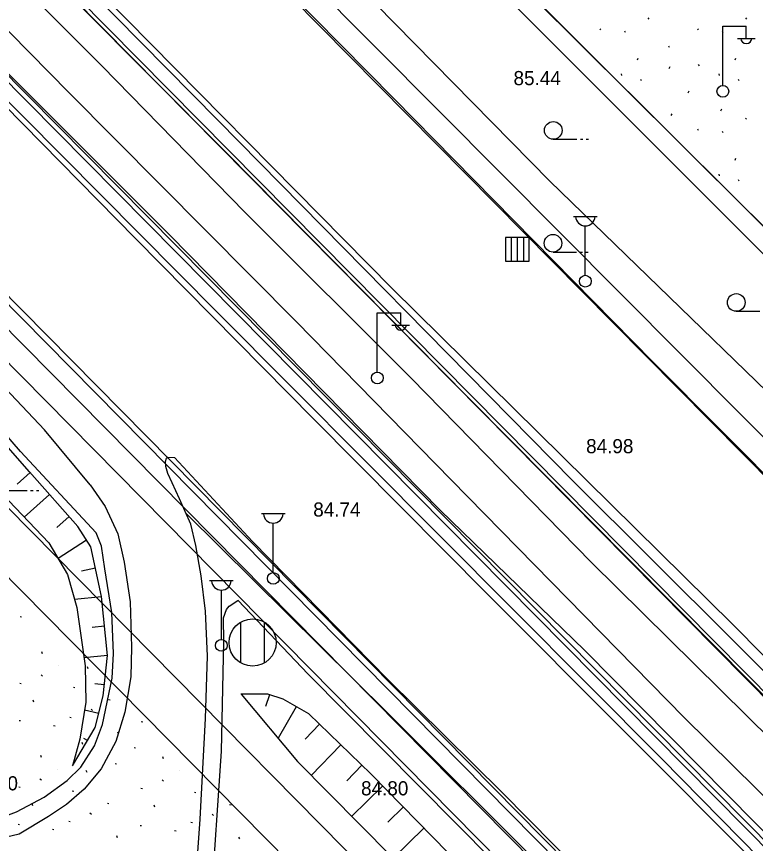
# Model space of a CAD drawing. Extents: x 412225 to 413380, y 4456471 to 4457189.
# Drawn here: x 412345.5 to 412408.2, y 4456976.2 to 4457046.4 of the extents above; entities that cross this region are included whole.
import ezdxf

# ---------------------------------------------------------------- set-up
doc = ezdxf.new("R2010")
doc.units = 0
for name, color, linetype in [('0_HALİHAZIR', 7, 'Continuous'), ('0_KADASTRO', 7, 'Continuous'), ('ADA_KOCEPHE', 7, 'Continuous'), ('KALDIRIM', 7, 'Continuous'), ('Level 27', 7, 'Continuous'), ('Level 41', 7, 'Continuous'), ('Level 62', 7, 'Continuous'), ('Level 8', 7, 'Continuous')]:
    doc.layers.add(name, color=color, linetype=linetype)

msp = doc.modelspace()

# ---------------------------------------------------------------- linework, layer by layer
at = {"layer": '0_HALİHAZIR'}
for p, q in [((412405.439, 4457040.583), (412405.439, 4457045.583)), ((412405.439, 4457045.583), (412407.439, 4457045.583)), ((412407.439, 4457044.583), (412407.439, 4457045.583)), ((412406.679, 4457044.543), (412408.179, 4457044.543)), ((412391.054, 4457035.994), (412393.054, 4457035.994)), ((412393.354, 4457035.994), (412393.554, 4457035.994)), ((412393.854, 4457035.994), (412394.054, 4457035.994)), ((412392.772, 4457029.445), (412394.772, 4457029.445)), ((412393.772, 4457024.445), (412393.772, 4457028.638)), ((412389.005, 4457027.645), (412387.005, 4457027.645)), ((412387.005, 4457027.645), (412387.005, 4457025.645)), ((412389.005, 4457027.645), (412387.005, 4457027.645)), ((412387.005, 4457027.645), (412387.005, 4457025.645)), ((412387.509, 4457025.645), (412387.509, 4457027.645)), ((412388.005, 4457025.645), (412388.005, 4457027.645)), ((412388.552, 4457025.645), (412388.552, 4457027.645)), ((412389.005, 4457025.645), (412389.005, 4457027.645)), ((412389.005, 4457025.645), (412389.005, 4457027.645)), ((412391.027, 4457026.415), (412393.027, 4457026.415)), ((412393.327, 4457026.415), (412393.527, 4457026.415)), ((412393.827, 4457026.415), (412394.027, 4457026.415)), ((412387.005, 4457025.645), (412389.005, 4457025.645)), ((412387.005, 4457025.645), (412389.005, 4457025.645)), ((412406.585, 4457021.388), (412408.585, 4457021.388)), ((412376.103, 4457016.26), (412376.103, 4457021.26)), ((412376.103, 4457021.26), (412378.103, 4457021.26)), ((412378.103, 4457020.26), (412378.103, 4457021.26)), ((412377.343, 4457020.22), (412378.843, 4457020.22)), ((412346.627, 4457007.71), (412345.515, 4457006.727)), ((412344.375, 4457006.182), (412346.375, 4457006.182)), ((412346.675, 4457006.182), (412346.875, 4457006.182)), ((412347.175, 4457006.182), (412347.375, 4457006.182)), ((412348.283, 4457005.837), (412346.13, 4457003.933)), ((412349.94, 4457003.965), (412348.899, 4457003.044)), ((412366.275, 4457004.222), (412368.275, 4457004.222)), ((412367.275, 4456999.222), (412367.275, 4457003.415)), ((412351.421, 4457001.96), (412349, 4457000.425)), ((412352.166, 4456999.605), (412350.978, 4456999.346)), ((412361.867, 4456998.541), (412363.867, 4456998.541)), ((412362.867, 4456993.541), (412362.867, 4456997.734)), ((412352.698, 4456997.162), (412350.403, 4456996.936)), ((412352.943, 4456994.674), (412351.895, 4456994.571)), ((412364.521, 4456991.555), (412364.521, 4456995.015)), ((412366.521, 4456991.555), (412366.521, 4456995.015)), ((412353.189, 4456992.187), (412351.197, 4456991.99)), ((412352.925, 4456989.701), (412352.124, 4456989.786)), ((412366.945, 4456988.85), (412366.616, 4456987.841)), ((412369.217, 4456987.839), (412367.683, 4456985.154)), ((412352.454, 4456987.251), (412351.243, 4456987.549)), ((412371.202, 4456986.351), (412369.989, 4456985.095)), ((412351.508, 4456984.965), (412351.194, 4456985.151)), ((412373.001, 4456984.615), (412370.485, 4456982.008)), ((412374.8, 4456982.879), (412373.522, 4456981.555)), ((412376.57, 4456981.115), (412373.931, 4456978.529)), ((412378.32, 4456979.329), (412377.005, 4456978.041)), ((412380.07, 4456977.543), (412377.454, 4456974.98))]:
    msp.add_line(p, q, dxfattribs=at)
for points in [[(412301.706, 4457121.318), (412311.102, 4457113.16), (412330.158, 4457093.729), (412349.865, 4457074.031), (412372.694, 4457050.81), (412390.772, 4457032.428), (412419.372, 4457004.721)], [(412406.259, 4456994.837), (412377.363, 4457023.335), (412350.75, 4457050.347), (412307.137, 4457094.27), (412284.187, 4457117.727)], [(412644.931, 4456753.555), (412630.555, 4456767.782), (412604.684, 4456793.709), (412582.154, 4456816.287), (412559.135, 4456839.628), (412534.75, 4456864.124), (412499.888, 4456899.345), (412487.433, 4456911.736), (412459.99, 4456939.333), (412440.337, 4456959.115), (412419.902, 4456979.921), (412392.691, 4457007.039), (412362.588, 4457037.58), (412334.209, 4457066.321), (412297.701, 4457103.437), (412284.18, 4457117.149)], [(412417.329, 4457002.236), (412381.395, 4457038.35), (412347.738, 4457072.166), (412303.554, 4457116.902)], [(412284.17, 4457116.265), (412296.803, 4457102.771), (412316.426, 4457082.291), (412338.061, 4457060.18), (412363.233, 4457034.899), (412383.867, 4457014.022), (412425.083, 4456972.499), (412446.131, 4456951.075), (412463.226, 4456933.647), (412501.75, 4456894.857), (412523.558, 4456872.918), (412554.446, 4456842.344)], [(412284.13, 4457112.788), (412289.83, 4457106.958), (412301.261, 4457094.649), (412314.468, 4457080.886), (412326.161, 4457068.858), (412338.147, 4457056.814), (412352.735, 4457042.191), (412364.851, 4457029.813), (412379.023, 4457015.687), (412394.281, 4457000.11), (412414.019, 4456980.608)], [(412284.053, 4457106.223), (412285.021, 4457105.263), (412297.191, 4457092.981), (412313.147, 4457076.941), (412329.843, 4457060.337), (412349.945, 4457039.93), (412369.246, 4457020.5), (412382.389, 4457007.084), (412402.176, 4456986.924), (412412.412, 4456976.824)], [(412393.731, 4456992.619), (412381.436, 4457004.509), (412358.471, 4457027.89), (412330.022, 4457056.293), (412306.184, 4457080.645), (412284.01, 4457102.517)], [(412283.985, 4457100.322), (412303.353, 4457080.961), (412332.911, 4457051.149), (412362.488, 4457021.336), (412400.253, 4456983.455), (412425.306, 4456957.949), (412451.956, 4456931.175), (412483.613, 4456899.459), (412507.045, 4456875.463), (412533.953, 4456848.693), (412570.746, 4456810.938), (412594.382, 4456786.967), (412618.72, 4456762.275), (412633.267, 4456747.178), (412636.335, 4456744.215)], [(412283.977, 4457099.685), (412295.712, 4457088.125), (412305.906, 4457077.537), (412321.323, 4457062.165), (412336.439, 4457046.989), (412355.577, 4457027.567), (412370.703, 4457012.276), (412385.426, 4456997.416), (412408.728, 4456974.086)], [(412351.735, 4457006.672), (412347.849, 4457011.32), (412341.623, 4457017.895), (412333.635, 4457026.498), (412323.49, 4457037.722), (412315.871, 4457046.158), (412310.317, 4457052.746), (412305.03, 4457059.403), (412299.106, 4457067.044), (412295.708, 4457071.305), (412293.376, 4457074.019), (412287.523, 4457079.902), (412283.791, 4457083.649)], [(412342.891, 4456976.508), (412342.881, 4456977.71), (412343.027, 4456978.017), (412345.459, 4456978.924), (412347.817, 4456980.149), (412349.778, 4456981.579), (412350.929, 4456982.72), (412352.097, 4456984.526), (412352.784, 4456986.338), (412353.602, 4456990.27), (412353.712, 4456992.353), (412353.563, 4456995.818), (412352.964, 4456999.529), (412352.678, 4457001.467), (412352.239, 4457002.6), (412345.8, 4457009.503), (412336.427, 4457020.352), (412326.733, 4457030.385), (412310.025, 4457049.368), (412301.571, 4457059.41), (412289.898, 4457071.526), (412283.72, 4457077.579)], [(412350.236, 4456982.813), (412352.165, 4456986.076), (412352.824, 4456988.759), (412353.19, 4456992.178), (412352.696, 4456997.178), (412351.773, 4457001.405), (412350.681, 4457003.126), (412346.581, 4457007.762), (412337.93, 4457017.574), (412329.084, 4457027.211), (412317.536, 4457039.931), (412300.085, 4457059.896), (412285.315, 4457075.319), (412283.712, 4457076.865)], [(412340.966, 4457076.102), (412361.717, 4457055.451), (412377.534, 4457039.414), (412399.513, 4457017.111), (412417.007, 4456999.535), (412433.199, 4456983.611)], [(412283.628, 4457069.679), (412285.14, 4457068.173), (412301.974, 4457050.515), (412317.09, 4457034.982), (412326.73, 4457024.988), (412340.865, 4457009.45), (412348.223, 4457001.74), (412349.801, 4456999.069), (412350.595, 4456996.253), (412351.295, 4456991.299), (412351.354, 4456988.227), (412350.836, 4456985.074), (412350.236, 4456982.813)], [(412361.686, 4456992.138), (412361.531, 4456995.933), (412361.158, 4456998.952), (412360.693, 4457001.526), (412360.272, 4457003.327), (412359.32, 4457005.483), (412358.676, 4457006.822), (412358.336, 4457007.638), (412358.163, 4457008.228), (412358.124, 4457008.638), (412358.202, 4457008.918), (412358.315, 4457009.019), (412358.874, 4457008.994), (412365.521, 4457001.843), (412376.984, 4456990.177), (412386.707, 4456980.556), (412399.955, 4456967.14), (412411.666, 4456955.297), (412424.812, 4456942.094), (412439.594, 4456927.156)], [(412351.735, 4457006.672), (412353.011, 4457004.834), (412354.08, 4457002.515), (412354.625, 4457000.107), (412355.118, 4456996.745), (412355.241, 4456992.884), (412355.179, 4456990.385), (412354.664, 4456987.369), (412353.895, 4456984.876), (412352.663, 4456982.573), (412351.226, 4456980.843), (412349.716, 4456979.539), (412348.202, 4456978.53), (412345.693, 4456977.031), (412343.646, 4456976.541), (412341.921, 4456976.466), (412340.256, 4456976.82), (412338.818, 4456977.374), (412337.457, 4456978.225), (412320.301, 4456995.939), (412314.313, 4457001.883)], [(412359.87, 4457004.239), (412376.982, 4456987.314), (412402.386, 4456961.963), (412429.729, 4456934.421), (412459.529, 4456904.105), (412465.296, 4456898.03)], [(412362.878, 4456984.076), (412363.07, 4456993.382), (412363.057, 4456995.387), (412363.31, 4456996.097), (412363.52, 4456996.38), (412364.27, 4456996.862)], [(412364.261, 4456996.871), (412370.245, 4456990.594), (412389.047, 4456971.622), (412405.68, 4456954.805), (412425.867, 4456934.44)], [(412645.421, 4456754.062), (412629.127, 4456770.178), (412599.147, 4456800.409), (412567.615, 4456832.31), (412536.489, 4456863.396), (412502.72, 4456897.599), (412471.675, 4456928.735), (412445.148, 4456955.565), (412406.259, 4456994.837)], [(412637.165, 4456746.318), (412618.159, 4456765.78), (412589.798, 4456794.375), (412560.702, 4456823.748), (412525.834, 4456858.92), (412495.532, 4456889.87), (412469.975, 4456915.531), (412420.275, 4456965.756), (412393.731, 4456992.619)], [(412361.066, 4456978.306), (412361.533, 4456986.844), (412361.686, 4456992.138)], [(412446.303, 4456903.127), (412444.442, 4456907.882), (412437.794, 4456916.266), (412419.952, 4456935.877), (412400.449, 4456956.745), (412375.57, 4456982.136), (412370.301, 4456987.22), (412368.113, 4456988.47), (412366.809, 4456988.895), (412364.507, 4456988.91)], [(412364.559, 4456988.91), (412369.327, 4456983.178), (412377.302, 4456975.126), (412390.738, 4456962.288), (412409.437, 4456942.493), (412422.613, 4456929.438), (412434.169, 4456915.9), (412443.007, 4456906.151), (412446.303, 4456903.127)], [(412383.58, 4456935.283), (412368.344, 4456949.804), (412364.375, 4456953.69), (412362.451, 4456956.045), (412361.64, 4456957.546), (412361.556, 4456958.744), (412361.542, 4456959.714), (412362, 4456971.111), (412362.878, 4456984.076)], [(412360.234, 4456966.706), (412361.066, 4456978.306)]]:
    msp.add_lwpolyline(points, dxfattribs=at)
for centre, radius in [((412405.45, 4457040.058), 0.5), ((412391.054, 4457036.744), 0.75), ((412391.027, 4457027.165), 0.75), ((412393.772, 4457023.945), 0.5), ((412406.585, 4457022.138), 0.75), ((412376.113, 4457015.736), 0.5), ((412367.275, 4456998.722), 0.5), ((412365.521, 4456993.285), 2), ((412362.867, 4456993.041), 0.5)]:
    msp.add_circle(centre, radius, dxfattribs=at)
for centre, radius, start, end in [((412407.44, 4457044.586), 0.474, 184.83843, 355.14641), ((412393.772, 4457029.475), 0.837, 183.298, 356.90719), ((412378.103, 4457020.264), 0.474, 184.83843, 355.14641), ((412367.275, 4457004.252), 0.837, 183.298, 356.90719), ((412362.867, 4456998.571), 0.837, 183.298, 356.90719)]:
    msp.add_arc(centre, radius, start, end, dxfattribs=at)
at = {"layer": '0_KADASTRO'}
for points in [[(412531.386, 4456906.626), (412255.662, 4457181.172)], [(412245.621, 4457084.985), (412262.788, 4457087.767), (412498.109, 4456849.333), (412486.377, 4456828.685), (412245.456, 4457070.818)]]:
    msp.add_lwpolyline(points, dxfattribs=at)
at = {"layer": 'ADA_KOCEPHE'}
for q in [(412519.643, 4456821.8), (412507.885, 4456833.7)]:
    msp.add_line((412299.933, 4457044.174), q, dxfattribs=at)
at = {"layer": 'KALDIRIM'}
for p, q in [((412272.318, 4457095.296), (412413.048, 4456952.849)), ((412271.251, 4457094.241), (412411.981, 4456951.795)), ((412269.828, 4457092.836), (412410.559, 4456950.389))]:
    msp.add_line(p, q, dxfattribs=at)
at = {"layer": 'Level 27'}
msp.add_line((412531.386, 4456906.626), (412255.662, 4457181.172), dxfattribs=at)
at = {"layer": 'Level 41'}
for p, q in [((412399.081, 4457046.299), (412399.152, 4457046.193)), ((412407.374, 4457046.299), (412407.445, 4457046.193)), ((412394.996, 4457045.37), (412395.067, 4457045.263)), ((412403.289, 4457045.37), (412403.36, 4457045.263)), ((412397.095, 4457045.178), (412397.166, 4457045.071)), ((412405.388, 4457045.178), (412405.459, 4457045.071)), ((412400.833, 4457043.917), (412400.904, 4457043.81)), ((412398.192, 4457042.724), (412398.263, 4457042.883)), ((412406.485, 4457042.724), (412406.556, 4457042.883)), ((412400.891, 4457041.995), (412400.963, 4457042.155)), ((412403.356, 4457042.34), (412403.427, 4457042.233)), ((412396.821, 4457041.549), (412396.839, 4457041.389)), ((412398.451, 4457041.079), (412398.521, 4457040.972)), ((412405.114, 4457041.549), (412405.132, 4457041.389)), ((412406.744, 4457041.079), (412406.814, 4457040.972)), ((412402.507, 4457039.935), (412402.579, 4457040.095)), ((412405.279, 4457038.405), (412405.349, 4457038.565)), ((412401.069, 4457037.997), (412401.14, 4457038.157)), ((412407.374, 4457037.789), (412407.445, 4457037.683)), ((412403.289, 4457036.86), (412403.36, 4457036.753)), ((412405.388, 4457036.668), (412405.459, 4457036.561)), ((412406.485, 4457034.214), (412406.556, 4457034.373)), ((412405.114, 4457033.039), (412405.132, 4457032.879)), ((412406.744, 4457032.569), (412406.814, 4457032.462)), ((412345.784, 4456995.486), (412345.91, 4456995.461)), ((412345.784, 4456995.486), (412345.91, 4456995.461)), ((412347.69, 4456992.334), (412347.628, 4456992.496)), ((412347.69, 4456992.334), (412347.628, 4456992.496)), ((412349.038, 4456991.356), (412349.046, 4456991.354)), ((412349.038, 4456991.356), (412349.046, 4456991.354)), ((412351.554, 4456991.061), (412351.491, 4456991.224)), ((412351.554, 4456991.061), (412351.491, 4456991.224)), ((412347.554, 4456990.532), (412347.68, 4456990.433)), ((412347.554, 4456990.532), (412347.68, 4456990.433)), ((412345.753, 4456989.846), (412345.879, 4456989.82)), ((412345.753, 4456989.846), (412345.879, 4456989.82)), ((412350.298, 4456989.505), (412350.424, 4456989.481)), ((412350.298, 4456989.505), (412350.424, 4456989.481)), ((412346.95, 4456988.236), (412346.887, 4456988.399)), ((412346.95, 4456988.236), (412346.887, 4456988.399)), ((412353.287, 4456988.451), (412353.412, 4456988.425)), ((412353.287, 4456988.451), (412353.412, 4456988.425)), ((412351.804, 4456987.628), (412351.93, 4456987.527)), ((412351.804, 4456987.628), (412351.93, 4456987.527)), ((412345.694, 4456986.681), (412345.82, 4456986.656)), ((412345.694, 4456986.681), (412345.82, 4456986.656)), ((412350.002, 4456986.941), (412350.128, 4456986.916)), ((412350.002, 4456986.941), (412350.128, 4456986.916)), ((412356.061, 4456986.575), (412356.187, 4456986.55)), ((412356.061, 4456986.575), (412356.187, 4456986.55)), ((412348.619, 4456986.241), (412348.745, 4456986.215)), ((412348.619, 4456986.241), (412348.745, 4456986.215)), ((412354.147, 4456985.525), (412354.083, 4456985.688)), ((412354.147, 4456985.525), (412354.083, 4456985.688)), ((412351.107, 4456984.642), (412351.044, 4456984.805)), ((412351.107, 4456984.642), (412351.044, 4456984.805)), ((412355.454, 4456984.376), (412355.58, 4456984.352)), ((412355.454, 4456984.376), (412355.58, 4456984.352)), ((412347.6, 4456983.528), (412347.537, 4456983.69)), ((412347.6, 4456983.528), (412347.537, 4456983.69)), ((412357.967, 4456983.422), (412357.905, 4456983.584)), ((412357.967, 4456983.422), (412357.905, 4456983.584)), ((412353.837, 4456983.026), (412353.963, 4456983)), ((412353.837, 4456983.026), (412353.963, 4456983)), ((412348.947, 4456982.551), (412348.956, 4456982.549)), ((412348.947, 4456982.551), (412348.956, 4456982.549)), ((412351.464, 4456982.255), (412351.401, 4456982.418)), ((412351.464, 4456982.255), (412351.401, 4456982.418)), ((412359.315, 4456982.444), (412359.324, 4456982.443)), ((412359.315, 4456982.444), (412359.324, 4456982.443)), ((412347.464, 4456981.727), (412347.59, 4456981.627)), ((412347.464, 4456981.727), (412347.59, 4456981.627)), ((412357.831, 4456981.621), (412357.958, 4456981.521)), ((412357.831, 4456981.621), (412357.958, 4456981.521)), ((412345.663, 4456981.041), (412345.789, 4456981.015)), ((412345.663, 4456981.041), (412345.789, 4456981.015)), ((412350.208, 4456980.7), (412350.334, 4456980.675)), ((412350.208, 4456980.7), (412350.334, 4456980.675)), ((412356.031, 4456980.934), (412356.157, 4456980.909)), ((412356.031, 4456980.934), (412356.157, 4456980.909)), ((412360.576, 4456980.594), (412360.702, 4456980.569)), ((412360.576, 4456980.594), (412360.702, 4456980.569)), ((412346.86, 4456979.43), (412346.797, 4456979.593)), ((412346.86, 4456979.43), (412346.797, 4456979.593)), ((412353.197, 4456979.645), (412353.322, 4456979.619)), ((412353.197, 4456979.645), (412353.322, 4456979.619)), ((412357.227, 4456979.324), (412357.164, 4456979.487)), ((412357.227, 4456979.324), (412357.164, 4456979.487)), ((412363.564, 4456979.539), (412363.689, 4456979.513)), ((412363.564, 4456979.539), (412363.689, 4456979.513)), ((412351.713, 4456978.822), (412351.84, 4456978.722)), ((412351.713, 4456978.822), (412351.84, 4456978.722)), ((412362.081, 4456978.716), (412362.207, 4456978.615)), ((412362.081, 4456978.716), (412362.207, 4456978.615)), ((412345.604, 4456977.875), (412345.73, 4456977.85)), ((412345.604, 4456977.875), (412345.73, 4456977.85)), ((412349.912, 4456978.135), (412350.038, 4456978.11)), ((412349.912, 4456978.135), (412350.038, 4456978.11)), ((412360.279, 4456978.029), (412360.405, 4456978.004)), ((412360.279, 4456978.029), (412360.405, 4456978.004)), ((412348.529, 4456977.435), (412348.655, 4456977.41)), ((412348.529, 4456977.435), (412348.655, 4456977.41)), ((412355.971, 4456977.769), (412356.097, 4456977.744)), ((412355.971, 4456977.769), (412356.097, 4456977.744)), ((412358.896, 4456977.329), (412359.022, 4456977.304)), ((412358.896, 4456977.329), (412359.022, 4456977.304)), ((412354.057, 4456976.72), (412353.993, 4456976.882)), ((412354.057, 4456976.72), (412353.993, 4456976.882)), ((412364.425, 4456976.613), (412364.36, 4456976.776)), ((412364.425, 4456976.613), (412364.36, 4456976.776))]:
    msp.add_line(p, q, dxfattribs=at)
at = {"layer": 'Level 62'}
for p, q in [((412267.88, 4457150.07), (412393.43, 4457023.16)), ((412284.055, 4457102.756), (412491.172, 4456893.395)), ((412283.77, 4457102.474), (412490.887, 4456893.113)), ((412272.673, 4457095.647), (412413.404, 4456953.201)), ((412327.007, 4457071.922), (412497.51, 4456899.572)), ((412326.793, 4457071.711), (412497.295, 4456899.362)), ((412393.43, 4457023.16), (412517.28, 4456897.96))]:
    msp.add_line(p, q, dxfattribs=at)
for points in [[(412284.13, 4457112.788), (412289.83, 4457106.958), (412301.261, 4457094.649), (412314.468, 4457080.886), (412326.161, 4457068.858), (412338.147, 4457056.814), (412352.735, 4457042.191), (412364.851, 4457029.813), (412379.023, 4457015.687), (412394.281, 4457000.11), (412414.019, 4456980.608)], [(412284.053, 4457106.223), (412285.021, 4457105.263), (412297.191, 4457092.981), (412313.147, 4457076.941), (412329.843, 4457060.337), (412349.945, 4457039.93), (412369.246, 4457020.5), (412382.389, 4457007.084), (412402.176, 4456986.924), (412412.412, 4456976.824)]]:
    msp.add_lwpolyline(points, dxfattribs=at)
at = {"layer": 'Level 8'}
msp.add_lwpolyline([(412706.1, 4457175.965), (412751.217, 4457041.463), (412764.575, 4457001.385), (412790.361, 4457003.87), (412821.118, 4456953.851), (412699.954, 4456860.338), (412631.485, 4456804.219), (412585.777, 4456849.927), (412523.439, 4456912.266), (412460.309, 4456974.831), (412403.512, 4457031.625), (412342.192, 4457092.946), (412287.774, 4457146.913), (412253.259, 4457181.199)], dxfattribs=at)

# ---------------------------------------------------------------- texts
at = {"layer": '0_HALİHAZIR'}
for s, p in [('85.44', (412387.675, 4457040.58)), ('84.98', (412393.84, 4457009.347)), ('84.74', (412370.669, 4457003.973)), ('82.80', (412341.58, 4456980.739)), ('84.80', (412374.727, 4456980.314))]:
    msp.add_text(s, height=1.2, dxfattribs=at).set_placement(p)

doc.saveas('drawing.dxf')
